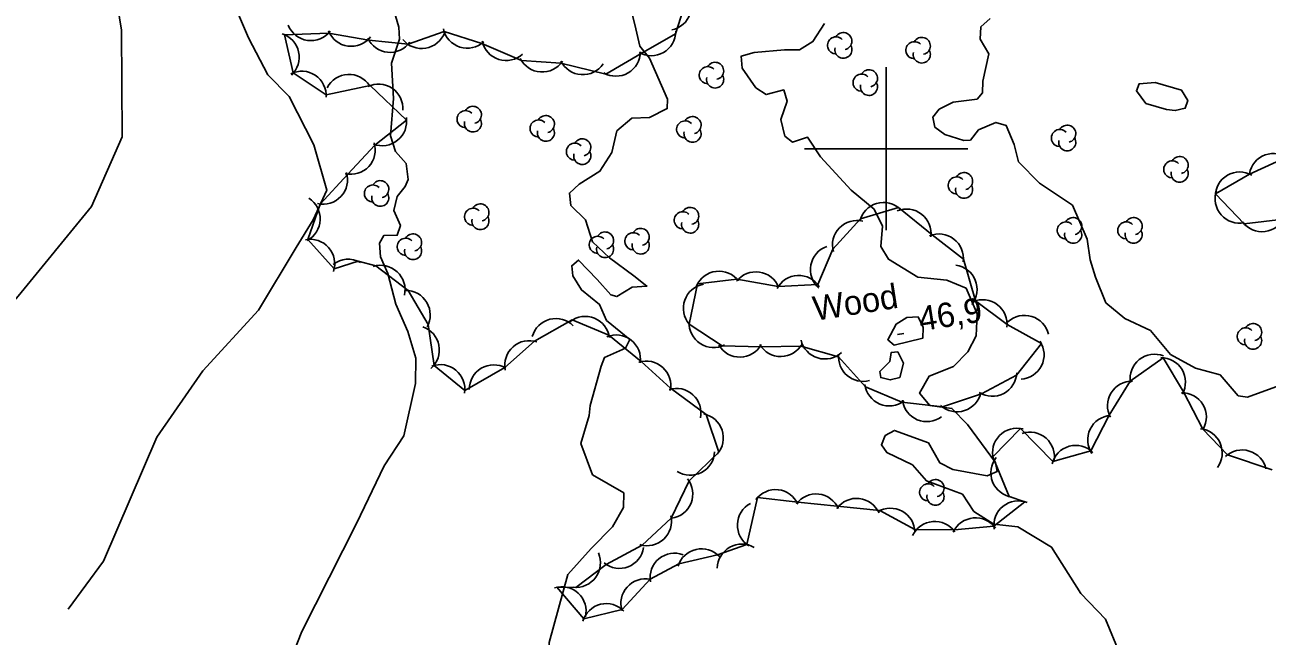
# Model space of a CAD drawing. Extents: x 646142 to 649934, y 5874075 to 5876351.
# Drawn here: x 647494.4 to 647646.7, y 5875740.3 to 5875815.2 of the extents above; entities that cross this region are included whole.
import ezdxf

# ---------------------------------------------------------------- set-up
doc = ezdxf.new("R2010")
doc.units = 0
for name, color, linetype in [('Niveau 1', 7, 'Continuous'), ('Niveau 2', 7, 'Continuous'), ('Niveau 3', 7, 'Continuous'), ('Niveau 44', 7, 'Continuous'), ('Niveau 61', 7, 'Continuous')]:
    doc.layers.add(name, color=color, linetype=linetype)

msp = doc.modelspace()

# ---------------------------------------------------------------- linework, layer by layer
at = {"layer": 'Niveau 1'}
for points in [[(647519.85, 5875818.18), (647521.83, 5875813.57), (647524.2, 5875809.06), (647526.8, 5875806.4), (647529.82, 5875800.47), (647531.44, 5875794.91), (647529.73, 5875791.3)], [(647634.36, 5875804.79), (647631.85, 5875805.55), (647630.69, 5875807.08), (647631.01, 5875807.96), (647632.97, 5875808.11), (647636.22, 5875807.19), (647636.97, 5875805.9), (647636.66, 5875804.96), (647635.44, 5875804.67), (647634.36, 5875804.79)], [(647529.73, 5875791.3), (647527.66, 5875787.89), (647523.03, 5875780.21), (647516.21, 5875772.77), (647510.59, 5875764.65), (647504.06, 5875749.46), (647499.72, 5875743.58)]]:
    msp.add_lwpolyline(points, dxfattribs=at)
at = {"layer": 'Niveau 2'}
for points in [[(647560.96, 5875747.82), (647563.84, 5875751.02), (647566.43, 5875753.67), (647567.79, 5875756.04), (647567.85, 5875757.81), (647564, 5875760.04), (647562.56, 5875763.88), (647563.6, 5875767.29), (647563.7, 5875768.55), (647565.07, 5875773.36), (647565.48, 5875774.43), (647568.04, 5875775.55), (647568.56, 5875776.63), (647565.73, 5875778.96), (647564.86, 5875780.92), (647562.64, 5875782.69), (647561.57, 5875784.41), (647561.45, 5875785.65), (647562.29, 5875786.36), (647564.57, 5875783.97), (647566.23, 5875782.09), (647566.98, 5875781.88), (647568.86, 5875783.04), (647570.67, 5875783.17), (647569.07, 5875784.43), (647566.08, 5875786.63), (647564.01, 5875788.59), (647563.13, 5875791.29), (647561.32, 5875793.05), (647561.17, 5875794.57), (647562.37, 5875795.67), (647564.9, 5875797.23), (647566.38, 5875799.55), (647566.99, 5875802.18), (647568.83, 5875803.74), (647570.98, 5875803.84), (647573.15, 5875804.92), (647573.21, 5875806.06), (647570.97, 5875811.08), (647569.81, 5875812.56), (647569.32, 5875814.68), (647568.1, 5875819.75)], [(647505.77, 5875817.57), (647506.23, 5875814.52), (647506.34, 5875801.45), (647502.58, 5875792.93), (647493.58, 5875781.92), (647488.94, 5875776.64), (647478.82, 5875764.15), (647470.09, 5875749.05), (647456.54, 5875733.01), (647446, 5875718.99), (647436.02, 5875711.1), (647423.4, 5875701.46), (647417.03, 5875696.97)], [(647539.21, 5875818.4), (647540.23, 5875814.9), (647540.32, 5875813.42), (647539.34, 5875810.47), (647539.59, 5875806.15), (647539.22, 5875801.6), (647539.86, 5875799.66), (647541.14, 5875798.19), (647541.39, 5875796.22), (647541.01, 5875795.38), (647540.05, 5875794.14), (647539.64, 5875792.44), (647540.45, 5875790.58), (647540.05, 5875789.4), (647538.4, 5875789.35), (647537.86, 5875788.43), (647538.02, 5875786.74), (647538.9, 5875784.71), (647539.89, 5875780.93), (647541.34, 5875777.6)], [(647649.56, 5875771.46), (647644.31, 5875769.56), (647643.16, 5875769.73), (647640.94, 5875772.29), (647637.92, 5875773.11), (647634.87, 5875774.79), (647632.39, 5875777.72), (647629.25, 5875779.21), (647626.92, 5875781.13), (647625.66, 5875784.24), (647625.01, 5875786.39), (647624.65, 5875788.91), (647622.84, 5875793.1), (647618.8, 5875795.76), (647616.23, 5875798.39), (647615.69, 5875800.5), (647614.73, 5875802.84), (647613.45, 5875803.23), (647611.33, 5875802.33), (647610.32, 5875801.03), (647609.52, 5875801.01), (647607.19, 5875801.74), (647605.97, 5875802.64), (647605.74, 5875803.86), (647606.5, 5875804.85), (647608.23, 5875805.71), (647611.14, 5875806.06), (647611.8, 5875806.87), (647611.84, 5875808.29), (647612.6, 5875811.61), (647611.52, 5875813.43), (647611.61, 5875814.92), (647612.76, 5875815.94)], [(647587.58, 5875801.52), (647587.1, 5875803.57), (647587.85, 5875805.81), (647587.44, 5875807.2), (647585.28, 5875806.64), (647584.01, 5875807.47), (647582.36, 5875809.87), (647582.22, 5875811.34), (647583.82, 5875811.78), (647587.54, 5875812.1), (647589.36, 5875812.12), (647591.02, 5875813.14), (647592.46, 5875815.34)], [(647616.13, 5875753.66), (647613.21, 5875753.98), (647610.74, 5875755.55), (647609.35, 5875757.68), (647604.94, 5875759.28), (647603.22, 5875761.27), (647600.08, 5875762.76), (647599.42, 5875763.72), (647599.88, 5875764.85), (647601.01, 5875765.48), (647605.18, 5875763.97), (647606.6, 5875761.5), (647608.16, 5875760.69), (647612.37, 5875759.92), (647613.62, 5875760.45), (647613.4, 5875761.56), (647609.96, 5875766.22), (647608.07, 5875768.18), (647605.37, 5875768.54), (647604.09, 5875770.05), (647605.26, 5875772.11), (647608.27, 5875773.32), (647610.03, 5875775.09), (647611.03, 5875777.07), (647611.17, 5875779.76), (647609.8, 5875782.92), (647607.44, 5875783.88), (647603.88, 5875784.25), (647600.27, 5875786.45), (647599.35, 5875788.03), (647599.57, 5875790.5), (647598.52, 5875792.61), (647595.69, 5875794.94), (647591.96, 5875799), (647590.37, 5875801.4), (647588.5, 5875800.81), (647587.58, 5875801.52)], [(647603.91, 5875779.41), (647604.54, 5875778.11), (647604.5, 5875776.8), (647601, 5875775.93), (647600.2, 5875776.59), (647601.21, 5875778.51), (647602.55, 5875779.33), (647603.91, 5875779.41)], [(647541.34, 5875777.6), (647542.34, 5875774.33), (647542.29, 5875771.24), (647540.86, 5875764.81), (647538.47, 5875761.15), (647535.05, 5875754.06), (647528.34, 5875740.83), (647525.5, 5875733.58), (647521.51, 5875725.3), (647515.93, 5875713.44), (647512.08, 5875706.09), (647507.98, 5875697.86), (647505.49, 5875695.84), (647501.71, 5875694.94)], [(647602.12, 5875773.71), (647601.66, 5875771.96), (647600.5, 5875771.67), (647599.34, 5875771.95), (647599.21, 5875772.68), (647600.46, 5875773.94), (647600.63, 5875775.04), (647601.42, 5875775.12), (647602.12, 5875773.71)], [(647603.84, 5875681.75), (647605.94, 5875685.82), (647608.21, 5875692.98), (647612.17, 5875701.44), (647618.18, 5875709.78), (647624.88, 5875721.71), (647628.74, 5875732.44), (647628.66, 5875738.11), (647626.89, 5875742.36), (647623.88, 5875745.47), (647620.28, 5875751.18), (647616.13, 5875753.66)], [(647551.92, 5875656.78), (647555.14, 5875658.71), (647557.1, 5875663.22), (647563.15, 5875677.15), (647565.63, 5875691.61), (647565.83, 5875706.2), (647564.55, 5875716.08), (647560.3, 5875724.98), (647558.52, 5875730.49), (647558.68, 5875739.5), (647560.96, 5875747.82)]]:
    msp.add_lwpolyline(points, dxfattribs=at)
at = {"layer": 'Niveau 3'}
msp.add_line((647601.38, 5875777.22), (647602.17, 5875777.34), dxfattribs=at)
at = {"layer": 'Niveau 44'}
for points in [[(647625.1, 5875762.98), (647620.43, 5875761.68), (647616.47, 5875765.72), (647613.08, 5875762.24), (647615.09, 5875757.37), (647616.99, 5875756.73), (647613.21, 5875753.74), (647608.37, 5875753.3), (647603.5, 5875753.33), (647599.24, 5875755.66), (647594.01, 5875756.18), (647589.18, 5875756.7), (647584.21, 5875757.24), (647582.92, 5875751.51), (647579.33, 5875750.23), (647574.6, 5875749.14), (647571.06, 5875747.25), (647567.63, 5875743.54), (647562.92, 5875742.38), (647559.64, 5875746.26), (647561.96, 5875746.24), (647565.67, 5875749.05), (647570.1, 5875751.41), (647573.65, 5875754.72), (647575.83, 5875759.28), (647579.49, 5875762.82), (647577.94, 5875767.42), (647573.57, 5875770.67), (647569.97, 5875773.92), (647566.01, 5875777.15), (647561.52, 5875779.01), (647556.89, 5875776.41), (647553.25, 5875773.19), (647548.34, 5875770.36), (647544.58, 5875773.44), (647543.85, 5875778.44), (647541.38, 5875782.62), (647537.42, 5875785.66), (647535.25, 5875786.22), (647532.31, 5875785.26), (647529.1, 5875788.89), (647530.6, 5875793.22), (647534, 5875796.88), (647537.31, 5875800.44), (647541.2, 5875803.52), (647536.72, 5875807.74), (647531.34, 5875806.62), (647527.3, 5875809.32), (647526.23, 5875813.97), (647531.62, 5875814.16), (647536.58, 5875813.29), (647541.41, 5875812.82), (647545.79, 5875814.37), (647550.42, 5875812.91), (647555.29, 5875810.8), (647560.13, 5875810.48), (647565.65, 5875809.15), (647569.98, 5875811.65), (647574.18, 5875814.08), (647575.82, 5875819.22)], [(647649.28, 5875799.04), (647644.56, 5875796.9), (647640.36, 5875794.47), (647643.89, 5875790.78), (647648.71, 5875791.37)], [(647609.47, 5875786.47), (647605.62, 5875789.43), (647601.51, 5875792.79), (647596.86, 5875791.42), (647593.46, 5875787.7), (647591.62, 5875783.34), (647586.77, 5875783.12), (647581.7, 5875784.03), (647576.88, 5875783.45), (647575.84, 5875778.48), (647579.91, 5875775.83), (647584.67, 5875775.73), (647589.53, 5875775.8), (647594.16, 5875774.49), (647597.45, 5875770.8), (647601.92, 5875768.92), (647606.91, 5875768.35), (647611.69, 5875769.96), (647615.98, 5875772.23), (647619.03, 5875776.13), (647614.83, 5875778.44), (647610.96, 5875781.36), (647609.47, 5875786.47)], [(647647.33, 5875760.65), (647641.84, 5875762.48), (647638.84, 5875765.63), (647636.46, 5875770.22), (647633.97, 5875774.39), (647629.9, 5875771.5), (647627.36, 5875767.36), (647625.1, 5875762.98)]]:
    msp.add_lwpolyline(points, dxfattribs=at)
for centre, radius, start, end in [((647573.11, 5875817.49), 3, 281.7541, 41.7321), ((647525.04, 5875811.22), 3, 312.5994, 72.5774), ((647529.47, 5875816.25), 3, 201.9386, 321.9165), ((647534.42, 5875815.55), 3, 201.9386, 321.9165), ((647543.06, 5875815.28), 3, 219.5159, 339.4938), ((647548.64, 5875815.32), 3, 192.4408, 312.4188), ((647571.2, 5875814.39), 3, 240.0366, 0.0146), ((647594.75, 5875813.19), 1.05, 282.2692, 149.7263), ((647539.17, 5875814.81), 3, 204.4564, 324.4343), ((647553.4, 5875813.81), 3, 192.4408, 312.4188), ((647593.85, 5875812.66), 1.05, 44.1154, 269.804), ((647594.75, 5875812.14), 1.05, 166.9369, 29.6212), ((647603.47, 5875812.07), 1.05, 44.1154, 269.804), ((647604.37, 5875812.6), 1.05, 282.2692, 149.7263), ((647557.82, 5875812.4), 3, 206.2125, 326.1905), ((647566.87, 5875811.89), 3, 240.0366, 0.0146), ((647604.37, 5875811.55), 1.05, 166.9369, 29.6212), ((647528.34, 5875806.5), 3, 356.333, 116.311), ((647562.81, 5875812.07), 3, 206.2125, 326.1905), ((647578.13, 5875809.01), 1.05, 44.1154, 269.804), ((647579.03, 5875809.54), 1.05, 282.2692, 149.7263), ((647597.89, 5875808.63), 1.05, 282.2692, 149.7263), ((647534.14, 5875806.11), 3, 32.8509, 152.8289), ((647579.03, 5875808.49), 1.05, 166.9369, 29.6212), ((647596.99, 5875808.1), 1.05, 44.1154, 269.804), ((647597.89, 5875807.58), 1.05, 166.9369, 29.6212), ((647537.75, 5875804.92), 3, 356.0066, 115.9846), ((647549.33, 5875804.15), 1.05, 282.2692, 149.7263), ((647538.21, 5875803.37), 3, 249.0053, 8.9833), ((647548.43, 5875803.62), 1.05, 44.1154, 269.804), ((647549.33, 5875803.1), 1.05, 166.9369, 29.6212), ((647557.38, 5875802.48), 1.05, 44.1154, 269.804), ((647558.28, 5875803.01), 1.05, 282.2692, 149.7263), ((647575.36, 5875802.36), 1.05, 44.1154, 269.804), ((647576.26, 5875802.89), 1.05, 282.2692, 149.7263), ((647558.28, 5875801.96), 1.05, 166.9369, 29.6212), ((647576.26, 5875801.84), 1.05, 166.9369, 29.6212), ((647621.3, 5875801.31), 1.05, 44.1154, 269.804), ((647622.2, 5875801.84), 1.05, 282.2692, 149.7263), ((647534.36, 5875799.86), 3, 257.079, 17.057), ((647561.84, 5875799.64), 1.05, 44.1154, 269.804), ((647562.74, 5875800.17), 1.05, 282.2692, 149.7263), ((647622.2, 5875800.79), 1.05, 166.9369, 29.6212), ((647562.74, 5875799.12), 1.05, 166.9369, 29.6212), ((647635.98, 5875798), 1.05, 282.2692, 149.7263), ((647647.5, 5875796.42), 3, 50.1175, 170.0955), ((647635.08, 5875797.47), 1.05, 44.1154, 269.804), ((647635.98, 5875796.95), 1.05, 166.9369, 29.6212), ((647530.96, 5875796.2), 3, 257.079, 17.057), ((647537.97, 5875795.04), 1.05, 282.2692, 149.7263), ((647608.65, 5875795.5), 1.05, 44.1154, 269.804), ((647609.55, 5875796.03), 1.05, 282.2692, 149.7263), ((647643.34, 5875794.16), 3, 60.0838, 180.0618), ((647537.07, 5875794.51), 1.05, 44.1154, 269.804), ((647537.97, 5875793.99), 1.05, 166.9369, 29.6212), ((647609.55, 5875794.98), 1.05, 166.9369, 29.6212), ((647643.33, 5875793.87), 3, 161.2369, 281.2149), ((647527.61, 5875791.39), 3, 297.9098, 57.8877), ((647550.25, 5875792.19), 1.05, 282.2692, 149.7263), ((647575.97, 5875791.76), 1.05, 282.2692, 149.7263), ((647599.68, 5875790.41), 3, 46.3801, 166.3581), ((647549.35, 5875791.66), 1.05, 44.1154, 269.804), ((647550.25, 5875791.14), 1.05, 166.9369, 29.6212), ((647575.07, 5875791.23), 1.05, 44.1154, 269.804), ((647575.97, 5875790.71), 1.05, 166.9369, 29.6212), ((647596.42, 5875788.21), 3, 75.8286, 195.8065), ((647602.51, 5875789.6), 3, 352.3792, 112.3571), ((647622.93, 5875790.51), 1.05, 282.2692, 149.7263), ((647630.34, 5875790.52), 1.05, 282.2692, 149.7263), ((647646.09, 5875792.83), 3, 216.9142, 336.8921), ((647565.53, 5875788.75), 1.05, 282.2692, 149.7263), ((647569, 5875788.66), 1.05, 44.1154, 269.804), ((647569.9, 5875789.19), 1.05, 282.2692, 149.7263), ((647622.03, 5875789.98), 1.05, 44.1154, 269.804), ((647622.93, 5875789.46), 1.05, 166.9369, 29.6212), ((647629.44, 5875789.99), 1.05, 44.1154, 269.804), ((647630.34, 5875789.47), 1.05, 166.9369, 29.6212), ((647529.39, 5875785.91), 3, 341.4589, 101.4369), ((647541.09, 5875787.98), 1.05, 44.1154, 269.804), ((647541.99, 5875788.51), 1.05, 282.2692, 149.7263), ((647564.63, 5875788.22), 1.05, 44.1154, 269.804), ((647565.53, 5875787.7), 1.05, 166.9369, 29.6212), ((647569.9, 5875788.14), 1.05, 166.9369, 29.6212), ((647606.47, 5875786.55), 3, 352.3792, 112.3571), ((647541.99, 5875787.46), 1.05, 166.9369, 29.6212), ((647593.71, 5875785.19), 3, 108.9951, 228.973), ((647534.06, 5875783.46), 3, 60.6383, 128.8296), ((647538.01, 5875782.72), 3, 347.3422, 107.3202), ((647608.15, 5875782.75), 3, 322.2158, 82.1937), ((647579.5, 5875781.99), 3, 36.8885, 156.8665), ((647584.03, 5875781.91), 3, 21.9272, 141.9052), ((647589.28, 5875781.47), 3, 32.6426, 152.6206), ((647541.1, 5875779.63), 3, 330.6412, 90.6191), ((647578.13, 5875780.44), 3, 100.4734, 220.4514), ((647611.83, 5875778.49), 3, 352.9642, 112.9422), ((647559.51, 5875776.19), 3, 44.6807, 164.6587), ((647563.09, 5875776.45), 3, 7.5782, 127.5561), ((647616.97, 5875776.58), 3, 13.0111, 132.9891), ((647542.22, 5875775.34), 3, 310.8554, 70.8334), ((647578.84, 5875778.63), 3, 176.9394, 296.9174), ((647644.09, 5875777), 1.05, 44.1154, 269.804), ((647644.99, 5875777.53), 1.05, 282.2692, 149.7263), ((647556.24, 5875773.48), 3, 71.5449, 191.5228), ((647566.88, 5875774.18), 3, 351.8696, 111.8475), ((647582.07, 5875777.46), 3, 210.8187, 330.7967), ((647587.07, 5875777.53), 3, 210.8187, 330.7967), ((647592.48, 5875777.23), 3, 193.2536, 313.2316), ((647616.36, 5875774.75), 3, 273.3944, 33.3724), ((647644.99, 5875776.48), 1.05, 166.9369, 29.6212), ((647597.16, 5875774.49), 3, 174.0047, 285.2126), ((647632.91, 5875771.81), 3, 68.7155, 188.6935), ((647545.34, 5875770.54), 3, 350.6013, 110.5793), ((647551.88, 5875770.51), 3, 60.3752, 180.3532), ((647570.59, 5875770.98), 3, 347.9178, 107.8957), ((647633.7, 5875771.4), 3, 330.8179, 90.7959), ((647613.01, 5875772.66), 3, 237.792, 357.7699), ((647630.14, 5875768.51), 3, 88.4624, 208.4403), ((647574.3, 5875767.63), 3, 347.9178, 107.8957), ((647600.37, 5875771.48), 3, 187.2476, 307.2256), ((647608.69, 5875770.76), 3, 227.73, 347.708), ((647636.26, 5875767.1), 3, 330.8179, 90.7959), ((647604.98, 5875769.55), 3, 187.2476, 307.2256), ((647577.04, 5875764.56), 3, 318.5767, 78.5546), ((647627.71, 5875764.32), 3, 94.3133, 214.2912), ((647616.04, 5875762.75), 3, 75.7677, 195.7456), ((647638.21, 5875762.7), 3, 323.8399, 83.8178), ((647617.63, 5875762.26), 3, 348.7651, 108.743), ((647575.97, 5875762.99), 3, 237.6199, 357.5978), ((647623.24, 5875760.64), 3, 45.5349, 165.5128), ((647643.64, 5875760.08), 3, 12.8963, 132.8742), ((647615.84, 5875760.28), 3, 141.5325, 261.5104), ((647573.29, 5875757.69), 3, 278.128, 38.1059), ((647606.05, 5875758.41), 1.05, 282.2692, 149.7263), ((647586.44, 5875755.22), 3, 23.8403, 143.8182), ((647591.41, 5875754.69), 3, 23.8403, 143.8182), ((647605.15, 5875757.88), 1.05, 44.1154, 269.804), ((647606.05, 5875757.36), 1.05, 166.9369, 29.6212), ((647584.76, 5875753.87), 3, 117.9666, 237.9445), ((647596.38, 5875754.15), 3, 23.8403, 143.8182), ((647616.21, 5875753.84), 3, 68.7879, 188.7658), ((647570.68, 5875754.35), 3, 252.9786, 12.9565), ((647600.53, 5875752.94), 3, 1.3314, 121.3094), ((647610.95, 5875751.76), 3, 35.1422, 155.1201), ((647605.97, 5875751.32), 3, 35.1422, 155.1201), ((647561.97, 5875749.24), 3, 263.9116, 23.8895), ((647567.3, 5875751.57), 3, 231.1872, 351.1651), ((647574.05, 5875747.43), 3, 69.453, 189.431), ((647577.36, 5875747.97), 3, 43.0137, 162.9916), ((647582.3, 5875748.55), 3, 59.3112, 179.2891), ((647570.48, 5875744.29), 3, 78.3217, 198.2996), ((647560.21, 5875743.32), 3, 347.0842, 107.0621), ((647565.69, 5875741.25), 3, 43.7552, 163.7332)]:
    msp.add_arc(centre, radius, start, end, dxfattribs=at)
at = {"layer": 'Niveau 61'}
for points in [[(647600, 5875810), (647600, 5875800), (647600, 5875790)], [(647590, 5875800), (647600, 5875800), (647610, 5875800)]]:
    msp.add_lwpolyline(points, dxfattribs=at)

# ---------------------------------------------------------------- texts
at = {"layer": 'Niveau 3'}
msp.add_text('46,9 ', height=3, rotation=8.9405, dxfattribs=at).set_placement((647604.23, 5875777.63))
at = {"layer": 'Niveau 44'}
msp.add_text('Wood', height=3, rotation=8.9405, dxfattribs=at).set_placement((647591.28, 5875778.9))

doc.saveas('drawing.dxf')
